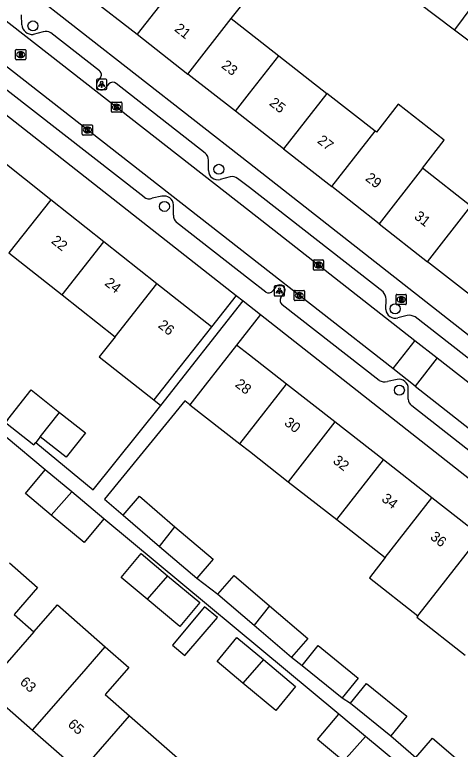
# Model space of a CAD drawing. Extents: x 162812 to 163818, y 381639 to 382470.
# Drawn here: x 162977 to 163020.7, y 381902.4 to 381974.3 of the extents above; entities that cross this region are included whole.
import ezdxf

# ---------------------------------------------------------------- set-up
doc = ezdxf.new("R2010")
doc.units = 0
for name, color, linetype in [('IMGEO_Boom', 7, 'Continuous'), ('IMGEO_Brandkraan', 7, 'Continuous'), ('IMGEO_Groenvoorziening', 7, 'Continuous'), ('IMGEO_Kolk', 7, 'Continuous'), ('IMGEO_Lichtpunt', 7, 'Continuous'), ('IMGEO_Pand', 7, 'Continuous'), ('IMGEO_Pand_nummerreeks', 7, 'Continuous'), ('IMGEO_Rijbaan_lokaal_open', 7, 'Continuous'), ('IMGEO_Rioolput', 7, 'Continuous'), ('IMGEO_Voetpad_halfverhard', 7, 'Continuous'), ('IMGEO_Voetpad_open', 7, 'Continuous')]:
    doc.layers.add(name, color=color, linetype=linetype)

msp = doc.modelspace()

# ---------------------------------------------------------------- linework, layer by layer
at = {"layer": 'IMGEO_Boom'}
for centre in [(162978.798, 381973.196), (162997.013, 381959.154), (162991.675, 381955.519), (163014.273, 381945.49), (163014.694, 381937.526)]:
    msp.add_circle(centre, 0.489, dxfattribs=at)
at = {"layer": 'IMGEO_Brandkraan'}
for p, q in [((163014.447, 381946.903), (163015.299, 381946.903)), ((163014.372, 381945.977), (163014.372, 381946.829)), ((163014.86, 381946.683), (163014.885, 381946.683)), ((163015.373, 381946.829), (163015.373, 381945.977)), ((163015.299, 381945.903), (163014.447, 381945.903)), ((163014.883, 381946.123), (163014.858, 381946.123))]:
    msp.add_line(p, q, dxfattribs=at)
for points in [[(163014.447, 381946.903), (163015.299, 381946.903)], [(163014.372, 381945.977), (163014.372, 381946.829)], [(163014.72, 381946.603), (163014.72, 381946.203), (163014.933, 381946.203)], [(163014.951, 381946.603), (163014.72, 381946.603)], [(163014.899, 381946.522), (163014.845, 381946.522), (163014.845, 381946.446)], [(163014.845, 381946.446), (163014.898, 381946.446)], [(163014.907, 381946.37), (163014.845, 381946.37), (163014.845, 381946.289)], [(163014.845, 381946.289), (163014.907, 381946.289)], [(163015.373, 381946.829), (163015.373, 381945.977)], [(163015.299, 381945.903), (163014.447, 381945.903)]]:
    msp.add_lwpolyline(points, dxfattribs=at)
for centre, radius, start, end in [((163014.449, 381946.827), 0.0765, 91.55205, 178.44795), ((163014.449, 381946.827), 0.0765, 91.55205, 178.44795), ((163015.297, 381946.827), 0.0765, 1.55205, 88.44795), ((163015.297, 381946.827), 0.0765, 1.55205, 88.44795), ((163014.9, 381946.484), 0.0379, 267.82845, 90.93552), ((163014.908, 381946.329), 0.0404, 269.87594, 90.50774), ((163014.939, 381946.454), 0.251, 268.66757, 293.53466), ((163014.955, 381946.458), 0.145, 59.4692, 91.53667), ((163014.98, 381946.505), 0.0922, 285.51372, 58.15012), ((163014.985, 381946.313), 0.105, 301.31148, 78.98903), ((163014.449, 381945.979), 0.0765, 181.55205, 268.44795), ((163014.449, 381945.979), 0.0765, 181.55205, 268.44795), ((163015.297, 381945.979), 0.0765, 271.55205, 358.44795), ((163015.297, 381945.979), 0.0765, 271.55205, 358.44795)]:
    msp.add_arc(centre, radius, start, end, dxfattribs=at)
for centre, major_axis, ratio, start_param, end_param in [((163014.859, 381946.403), (-0.387, 0.002), 0.722429, 4.712389, 7.853982), ((163014.884, 381946.403), (-0.39, 0.002), 0.717154, 1.570796, 4.712389)]:
    msp.add_ellipse(centre, major_axis=major_axis, ratio=ratio, start_param=start_param, end_param=end_param, dxfattribs=at)
at = {"layer": 'IMGEO_Groenvoorziening'}
for points in [[(162998.706, 381946.802), (162996.283, 381943.739)], [(162990.633, 381936.58), (162991.322, 381936.036)]]:
    msp.add_lwpolyline(points, dxfattribs=at)
at = {"layer": 'IMGEO_Kolk'}
for p, q in [((162986.487, 381964.815), (162986.487, 381965.667)), ((162986.562, 381965.741), (162987.414, 381965.741)), ((162987.488, 381965.667), (162987.488, 381964.815)), ((162986.998, 381964.961), (162986.973, 381964.961)), ((162986.975, 381965.521), (162987, 381965.521)), ((162987.414, 381964.741), (162986.562, 381964.741)), ((162983.631, 381962.585), (162983.631, 381963.437)), ((162983.706, 381963.511), (162984.558, 381963.511)), ((162984.632, 381963.437), (162984.632, 381962.585)), ((162984.142, 381962.731), (162984.117, 381962.731)), ((162984.119, 381963.291), (162984.144, 381963.291)), ((162984.558, 381962.511), (162983.706, 381962.511)), ((163006.271, 381949.356), (163006.271, 381950.208)), ((163006.346, 381950.282), (163007.198, 381950.282)), ((163006.759, 381950.062), (163006.784, 381950.062)), ((163007.272, 381950.208), (163007.272, 381949.356)), ((163007.198, 381949.282), (163006.346, 381949.282)), ((163006.782, 381949.502), (163006.757, 381949.502)), ((163004.395, 381946.371), (163004.395, 381947.223)), ((163004.47, 381947.297), (163005.322, 381947.297)), ((163004.883, 381947.077), (163004.908, 381947.077)), ((163005.396, 381947.223), (163005.396, 381946.371)), ((163005.322, 381946.297), (163004.47, 381946.297)), ((163004.906, 381946.517), (163004.881, 381946.517))]:
    msp.add_line(p, q, dxfattribs=at)
for points in [[(162986.487, 381964.815), (162986.487, 381965.667)], [(162986.562, 381965.741), (162987.414, 381965.741)], [(162987.488, 381965.667), (162987.488, 381964.815)], [(162986.808, 381965.441), (162986.931, 381965.441), (162986.931, 381965.29), (162987.061, 381965.441), (162987.225, 381965.441), (162987.079, 381965.29), (162987.232, 381965.041), (162987.08, 381965.041), (162986.995, 381965.205), (162986.931, 381965.138), (162986.931, 381965.041), (162986.808, 381965.041), (162986.808, 381965.441)], [(162987.414, 381964.741), (162986.562, 381964.741)], [(162983.631, 381962.585), (162983.631, 381963.437)], [(162983.706, 381963.511), (162984.558, 381963.511)], [(162984.632, 381963.437), (162984.632, 381962.585)], [(162983.952, 381963.211), (162984.075, 381963.211), (162984.075, 381963.06), (162984.205, 381963.211), (162984.369, 381963.211), (162984.223, 381963.06), (162984.376, 381962.811), (162984.224, 381962.811), (162984.139, 381962.975), (162984.075, 381962.908), (162984.075, 381962.811), (162983.952, 381962.811), (162983.952, 381963.211)], [(162984.558, 381962.511), (162983.706, 381962.511)], [(163006.271, 381949.356), (163006.271, 381950.208)], [(163006.346, 381950.282), (163007.198, 381950.282)], [(163006.592, 381949.982), (163006.715, 381949.982), (163006.715, 381949.831), (163006.845, 381949.982), (163007.009, 381949.982), (163006.863, 381949.831), (163007.016, 381949.582), (163006.864, 381949.582), (163006.779, 381949.746), (163006.715, 381949.679), (163006.715, 381949.582), (163006.592, 381949.582), (163006.592, 381949.982)], [(163007.272, 381950.208), (163007.272, 381949.356)], [(163007.198, 381949.282), (163006.346, 381949.282)], [(163004.395, 381946.371), (163004.395, 381947.223)], [(163004.47, 381947.297), (163005.322, 381947.297)], [(163004.716, 381946.997), (163004.839, 381946.997), (163004.839, 381946.846), (163004.969, 381946.997), (163005.133, 381946.997), (163004.987, 381946.846), (163005.14, 381946.597), (163004.988, 381946.597), (163004.903, 381946.761), (163004.839, 381946.694), (163004.839, 381946.597), (163004.716, 381946.597), (163004.716, 381946.997)], [(163005.396, 381947.223), (163005.396, 381946.371)], [(163005.322, 381946.297), (163004.47, 381946.297)]]:
    msp.add_lwpolyline(points, dxfattribs=at)
for centre, start, end in [((162986.564, 381965.665), 91.55205, 178.44795), ((162986.564, 381965.665), 91.55205, 178.44795), ((162987.412, 381965.665), 1.55205, 88.44795), ((162987.412, 381965.665), 1.55205, 88.44795), ((162986.564, 381964.817), 181.55205, 268.44795), ((162986.564, 381964.817), 181.55205, 268.44795), ((162987.412, 381964.817), 271.55205, 358.44795), ((162987.412, 381964.817), 271.55205, 358.44795), ((162983.708, 381963.435), 91.55205, 178.44795), ((162983.708, 381963.435), 91.55205, 178.44795), ((162984.556, 381963.435), 1.55205, 88.44795), ((162984.556, 381963.435), 1.55205, 88.44795), ((162983.708, 381962.587), 181.55205, 268.44795), ((162983.708, 381962.587), 181.55205, 268.44795), ((162984.556, 381962.587), 271.55205, 358.44795), ((162984.556, 381962.587), 271.55205, 358.44795), ((163006.348, 381950.206), 91.55205, 178.44795), ((163006.348, 381950.206), 91.55205, 178.44795), ((163007.196, 381950.206), 1.55205, 88.44795), ((163007.196, 381950.206), 1.55205, 88.44795), ((163006.348, 381949.358), 181.55205, 268.44795), ((163006.348, 381949.358), 181.55205, 268.44795), ((163007.196, 381949.358), 271.55205, 358.44795), ((163007.196, 381949.358), 271.55205, 358.44795), ((163004.472, 381947.221), 91.55205, 178.44795), ((163004.472, 381947.221), 91.55205, 178.44795), ((163005.32, 381947.221), 1.55205, 88.44795), ((163005.32, 381947.221), 1.55205, 88.44795), ((163004.472, 381946.373), 181.55205, 268.44795), ((163004.472, 381946.373), 181.55205, 268.44795), ((163005.32, 381946.373), 271.55205, 358.44795), ((163005.32, 381946.373), 271.55205, 358.44795)]:
    msp.add_arc(centre, 0.0765, start, end, dxfattribs=at)
for centre, major_axis, ratio, start_param, end_param in [((162986.974, 381965.241), (-0.387, 0.002), 0.722429, 4.712389, 7.853982), ((162986.999, 381965.241), (-0.39, 0.002), 0.717154, 1.570796, 4.712389), ((162984.118, 381963.011), (-0.387, 0.002), 0.722429, 4.712389, 7.853982), ((162984.143, 381963.011), (-0.39, 0.002), 0.717154, 1.570796, 4.712389), ((163006.758, 381949.782), (-0.387, 0.002), 0.722429, 4.712389, 7.853982), ((163006.783, 381949.782), (-0.39, 0.002), 0.717154, 1.570796, 4.712389), ((163004.882, 381946.797), (-0.387, 0.002), 0.722429, 4.712389, 7.853982), ((163004.907, 381946.797), (-0.39, 0.002), 0.717154, 1.570796, 4.712389)]:
    msp.add_ellipse(centre, major_axis=major_axis, ratio=ratio, start_param=start_param, end_param=end_param, dxfattribs=at)
at = {"layer": 'IMGEO_Lichtpunt'}
for p, q in [((162985.03, 381967.874), (162985.03, 381967.067)), ((162985.03, 381967.874), (162985.03, 381967.067)), ((162985.932, 381967.969), (162985.124, 381967.969)), ((162985.932, 381967.969), (162985.124, 381967.969)), ((162986.026, 381967.067), (162986.026, 381967.874)), ((162986.026, 381967.067), (162986.026, 381967.874)), ((162985.124, 381966.973), (162985.932, 381966.973)), ((162985.124, 381966.973), (162985.932, 381966.973)), ((163002.441, 381947.651), (163002.441, 381946.844)), ((163002.441, 381947.651), (163002.441, 381946.844)), ((163003.343, 381947.746), (163002.535, 381947.746)), ((163003.343, 381947.746), (163002.535, 381947.746)), ((163003.437, 381946.844), (163003.437, 381947.651)), ((163003.437, 381946.844), (163003.437, 381947.651)), ((163002.535, 381946.75), (163003.343, 381946.75)), ((163002.535, 381946.75), (163003.343, 381946.75))]:
    msp.add_line(p, q, dxfattribs=at)
for points in [[(162985.404, 381967.538), (162985.443, 381967.51), (162985.255, 381967.248), (162985.217, 381967.275), (162985.404, 381967.538)], [(162985.506, 381967.49), (162985.553, 381967.49), (162985.553, 381967.168), (162985.506, 381967.168), (162985.506, 381967.49)], [(162985.616, 381967.51), (162985.654, 381967.537), (162985.841, 381967.275), (162985.802, 381967.247), (162985.616, 381967.51)], [(163002.815, 381947.315), (163002.854, 381947.287), (163002.666, 381947.025), (163002.628, 381947.052), (163002.815, 381947.315)], [(163002.917, 381947.267), (163002.964, 381947.267), (163002.964, 381946.945), (163002.917, 381946.945), (163002.917, 381947.267)], [(163003.027, 381947.287), (163003.065, 381947.314), (163003.252, 381947.052), (163003.213, 381947.024), (163003.027, 381947.287)]]:
    msp.add_lwpolyline(points, dxfattribs=at)
for centre in [(162985.529, 381967.672), (163002.94, 381947.449)]:
    msp.add_circle(centre, 0.0994, dxfattribs=at)
for centre, start, end in [((162985.124, 381967.874), 90, 180), ((162985.124, 381967.874), 90, 180), ((162985.932, 381967.874), 0, 90), ((162985.932, 381967.874), 0, 90), ((162985.124, 381967.067), 180, 270), ((162985.124, 381967.067), 180, 270), ((162985.932, 381967.067), 270, 0), ((162985.932, 381967.067), 270, 360), ((163002.535, 381947.651), 90, 180), ((163002.535, 381947.651), 90, 180), ((163003.343, 381947.651), 0, 90), ((163003.343, 381947.651), 0, 90), ((163002.535, 381946.844), 180, 270), ((163002.535, 381946.844), 180, 270), ((163003.343, 381946.844), 270, 0), ((163003.343, 381946.844), 270, 360)]:
    msp.add_arc(centre, 0.0946, start, end, dxfattribs=at)
at = {"layer": 'IMGEO_Pand'}
for points in [[(162993.241, 381977.808), (162988.995, 381972.382)], [(162998.229, 381973.905), (163000.158, 381976.37), (162998.313, 381977.814), (162996.384, 381975.349), (162993.241, 381977.808)], [(163018.187, 381977.793), (163016.487, 381975.521), (163020.094, 381972.821)], [(162984.262, 381976.085), (162988.995, 381972.382)], [(163021.796, 381975.095), (163020.094, 381972.821)], [(162993.983, 381968.479), (162998.229, 381973.905)], [(162998.229, 381973.905), (163000, 381972.519), (163002.87, 381970.273)], [(163020.094, 381972.821), (163023.633, 381970.172), (163025.336, 381972.448)], [(162988.995, 381972.382), (162993.983, 381968.479)], [(162998.624, 381964.847), (163000, 381966.606), (163002.87, 381970.273)], [(163002.87, 381970.273), (163007.586, 381966.583)], [(162998.624, 381964.847), (162993.983, 381968.479)], [(163007.586, 381966.583), (163003.34, 381961.156)], [(163012.31, 381962.886), (163007.586, 381966.583)], [(163003.34, 381961.156), (163000, 381963.77), (162998.624, 381964.847)], [(163016.948, 381959.257), (163019.096, 381962.002), (163014.589, 381965.529), (163012.441, 381962.783), (163012.31, 381962.886)], [(163008.064, 381957.46), (163012.31, 381962.886)], [(163003.34, 381961.156), (163008.064, 381957.46)], [(162980.547, 381956.162), (162975.347, 381960.267)], [(163016.948, 381959.257), (163012.702, 381953.831)], [(163021.709, 381955.532), (163016.948, 381959.257)], [(163012.702, 381953.831), (163008.064, 381957.46)], [(162980.547, 381956.162), (162976.446, 381950.965)], [(162985.747, 381952.056), (162980.547, 381956.162)], [(163017.462, 381950.105), (163021.709, 381955.532)], [(163012.702, 381953.831), (163017.462, 381950.105)], [(162981.645, 381946.86), (162985.747, 381952.056)], [(162990.947, 381947.952), (162985.747, 381952.056)], [(162976.446, 381950.965), (162981.645, 381946.86)], [(163022.156, 381946.432), (163017.462, 381950.105)], [(162986.845, 381942.756), (162990.947, 381947.952)], [(162996.283, 381943.739), (162990.947, 381947.952)], [(162981.645, 381946.86), (162986.845, 381942.756)], [(162996.283, 381943.739), (162993.186, 381939.815), (162990.633, 381936.58)], [(162986.845, 381942.756), (162985.296, 381940.792), (162990.633, 381936.58)], [(162998.748, 381941.944), (162995.67, 381938.005), (162994.178, 381936.095)], [(163003.631, 381938.127), (163000, 381940.965), (162998.748, 381941.944)], [(162976.326, 381934.656), (162978.613, 381937.554), (162981.398, 381935.355)], [(162999.059, 381932.28), (163000, 381933.484), (163003.631, 381938.127)], [(163008.381, 381934.414), (163003.631, 381938.127)], [(162994.178, 381936.095), (162999.059, 381932.28)], [(162981.398, 381935.355), (162983.929, 381933.358), (162982.035, 381930.958), (162979.504, 381932.955)], [(162979.504, 381932.955), (162981.398, 381935.355)], [(162976.326, 381934.656), (162976.095, 381934.364), (162978.881, 381932.165), (162979.07, 381932.405)], [(163008.381, 381934.414), (163003.81, 381928.566)], [(163013.132, 381930.701), (163008.381, 381934.414)], [(162979.504, 381932.955), (162979.07, 381932.405)], [(162999.059, 381932.28), (163000, 381931.544), (163003.81, 381928.566)], [(163008.56, 381924.853), (163013.132, 381930.701)], [(163017.883, 381926.987), (163013.132, 381930.701)], [(162980.586, 381925.278), (162978.051, 381927.396), (162980.006, 381929.737)], [(162982.596, 381927.574), (162980.006, 381929.737)], [(163003.81, 381928.566), (163008.56, 381924.853)], [(162982.596, 381927.574), (162980.586, 381925.278)], [(162985.753, 381924.936), (162982.596, 381927.574)], [(162987.642, 381925.281), (162989.225, 381927.133), (162992.706, 381924.157)], [(163013.311, 381921.14), (163017.883, 381926.987)], [(163022.634, 381923.274), (163017.883, 381926.987)], [(162985.753, 381924.936), (162983.798, 381922.596), (162980.586, 381925.278)], [(162987.642, 381925.281), (162991.203, 381922.236)], [(163008.56, 381924.853), (163013.311, 381921.14)], [(162991.203, 381922.236), (162992.706, 381924.157)], [(162992.706, 381924.157), (162996.44, 381920.965), (162994.856, 381919.113)], [(163016.507, 381915.438), (163018.062, 381917.427), (163022.634, 381923.274)], [(162991.203, 381922.236), (162994.856, 381919.113)], [(162989.975, 381917.065), (162987.44, 381919.183), (162989.395, 381921.524), (162991.985, 381919.361)], [(163013.311, 381921.14), (163011.757, 381919.152), (163016.507, 381915.438)], [(162976.5, 381920.611), (162979.249, 381918.2), (162976.943, 381915.57), (162978.886, 381913.867)], [(162991.985, 381919.361), (162995.142, 381916.723), (162993.187, 381914.383), (162989.975, 381917.065)], [(162991.985, 381919.361), (162989.975, 381917.065)], [(162996.921, 381917.538), (162998.505, 381919.39), (163001.972, 381916.426)], [(162996.921, 381917.538), (163000.469, 381914.504)], [(162978.886, 381913.867), (162981.191, 381916.5), (162985.884, 381912.392)], [(162995.615, 381916.327), (162992.474, 381912.567), (162993.677, 381911.562), (162996.879, 381915.271), (162995.615, 381916.327)], [(163001.972, 381916.426), (163000.469, 381914.504)], [(163001.972, 381916.426), (163005.719, 381913.222), (163004.136, 381911.37)], [(163016.507, 381915.438), (163016.4, 381915.301), (163021.151, 381911.588)], [(163000.469, 381914.504), (163004.136, 381911.37)], [(162978.886, 381913.867), (162974.051, 381908.344)], [(162999.368, 381908.85), (162996.831, 381910.969), (162998.786, 381913.31), (163001.378, 381911.145)], [(162978.745, 381904.238), (162983.575, 381909.755), (162985.884, 381912.392)], [(162985.884, 381912.392), (162988.187, 381910.376), (162985.876, 381907.737), (162988.264, 381905.643)], [(163005.163, 381910.58), (163006.733, 381912.513), (163010.662, 381909.322), (163009.092, 381907.391)], [(163001.378, 381911.145), (163004.533, 381908.509), (163002.578, 381906.169), (162999.368, 381908.85)], [(163001.378, 381911.145), (162999.368, 381908.85)], [(163005.163, 381910.58), (163009.092, 381907.391)], [(163009.914, 381906.867), (163011.484, 381908.8), (163015.413, 381905.609), (163013.843, 381903.678)], [(162974.051, 381908.344), (162978.745, 381904.238)], [(163009.914, 381906.867), (163013.843, 381903.678)], [(162983.44, 381900.132), (162988.264, 381905.643)], [(162988.264, 381905.643), (162992.956, 381901.528)], [(163009.236, 381901.193), (163006.689, 381903.311), (163008.754, 381905.794)], [(163011.364, 381903.623), (163008.754, 381905.794)], [(162978.745, 381904.238), (162983.44, 381900.132)], [(163011.364, 381903.623), (163009.236, 381901.193)], [(163014.646, 381900.893), (163011.364, 381903.623)], [(163016.322, 381901.554), (163017.936, 381903.448), (163020.641, 381901.143)]]:
    msp.add_lwpolyline(points, dxfattribs=at)
at = {"layer": 'IMGEO_Rijbaan_lokaal_open'}
for points in [[(162955.442, 381989.931), (162973.286, 381975.945), (163000, 381955.072), (163016.211, 381942.406)], [(163014.048, 381939.637), (163000, 381950.614), (162953.337, 381987.077)], [(163016.211, 381942.406), (163014.048, 381939.637)], [(163016.211, 381942.406), (163018.389, 381940.704)], [(163018.389, 381940.704), (163016.226, 381937.935)], [(163018.389, 381940.704), (163067.037, 381902.692)], [(163016.226, 381937.935), (163014.048, 381939.637)], [(163016.226, 381937.935), (163054.221, 381908.123)]]:
    msp.add_lwpolyline(points, dxfattribs=at)
at = {"layer": 'IMGEO_Rioolput'}
for p, q in [((162977.094, 381969.957), (162977.094, 381970.809)), ((162977.169, 381970.883), (162978.021, 381970.883)), ((162977.582, 381970.663), (162977.607, 381970.663)), ((162978.095, 381970.809), (162978.095, 381969.957)), ((162978.021, 381969.883), (162977.169, 381969.883)), ((162977.605, 381970.103), (162977.58, 381970.103))]:
    msp.add_line(p, q, dxfattribs=at)
for points in [[(162977.094, 381969.957), (162977.094, 381970.809)], [(162977.169, 381970.883), (162978.021, 381970.883)], [(162978.095, 381970.809), (162978.095, 381969.957)], [(162978.021, 381969.883), (162977.169, 381969.883)], [(162977.683, 381970.581), (162977.431, 381970.583), (162977.431, 381970.183)], [(162977.431, 381970.183), (162977.555, 381970.183), (162977.555, 381970.345), (162977.566, 381970.345)], [(162977.609, 381970.502), (162977.555, 381970.502), (162977.555, 381970.421)], [(162977.555, 381970.421), (162977.607, 381970.421)], [(162977.613, 381970.316), (162977.684, 381970.183), (162977.824, 381970.183), (162977.759, 381970.309)]]:
    msp.add_lwpolyline(points, dxfattribs=at)
for centre, radius, start, end in [((162977.171, 381970.807), 0.0765, 91.55205, 178.44795), ((162977.171, 381970.807), 0.0765, 91.55205, 178.44795), ((162978.019, 381970.807), 0.0765, 1.55205, 88.44795), ((162978.019, 381970.807), 0.0765, 1.55205, 88.44795), ((162977.171, 381969.959), 0.0765, 181.55205, 268.44795), ((162977.171, 381969.959), 0.0765, 181.55205, 268.44795), ((162977.565, 381970.292), 0.0533, 26.02933, 88.69889), ((162977.591, 381970.61), 0.19, 274.7715, 282.96867), ((162977.615, 381970.406), 0.0964, 77.00612, 93.18647), ((162977.629, 381970.463), 0.0378, 276.66336, 79.67722), ((162977.682, 381970.471), 0.109, 350.36119, 89.41601), ((162977.68, 381970.471), 0.112, 277.58423, 350.98172), ((162977.664, 381970.256), 0.108, 29.51342, 73.79051), ((162978.019, 381969.959), 0.0765, 271.55205, 358.44795), ((162978.019, 381969.959), 0.0765, 271.55205, 358.44795)]:
    msp.add_arc(centre, radius, start, end, dxfattribs=at)
for centre, major_axis, ratio, start_param, end_param in [((162977.581, 381970.383), (-0.387, 0.002), 0.722429, 4.712389, 7.853982), ((162977.606, 381970.383), (-0.39, 0.002), 0.717154, 1.570796, 4.712389)]:
    msp.add_ellipse(centre, major_axis=major_axis, ratio=ratio, start_param=start_param, end_param=end_param, dxfattribs=at)
at = {"layer": 'IMGEO_Voetpad_halfverhard'}
for points in [[(162991.322, 381936.036), (162999.395, 381946.261)], [(163001.097, 381944.923), (162998.748, 381941.944)], [(162994.178, 381936.095), (162993.662, 381936.483), (162985.806, 381926.851), (162987.642, 381925.281)], [(162979.07, 381932.405), (162984.705, 381927.78), (162991.322, 381936.036)], [(162980.006, 381929.737), (162976.179, 381932.925)], [(163008.754, 381905.794), (162985.753, 381924.936)], [(162994.856, 381919.113), (162996.921, 381917.538)], [(163004.136, 381911.37), (163005.163, 381910.58)], [(163009.092, 381907.391), (163009.914, 381906.867)], [(163013.843, 381903.678), (163016.322, 381901.554)]]:
    msp.add_lwpolyline(points, dxfattribs=at)
at = {"layer": 'IMGEO_Voetpad_open'}
for points in [[(162956.756, 381979.777), (162998.706, 381946.802)], [(162977.939, 381977.029), (163000, 381959.74), (163053.051, 381918.164)], [(162977.713, 381973.306), (162977.665, 381974.294)], [(162979.787, 381972.608), (162978.816, 381972.36)], [(162985.322, 381968.781), (162980.544, 381972.514)], [(162985.076, 381967.678), (162985.407, 381968.119)], [(162986.219, 381967.513), (162985.917, 381967.127)], [(162995.681, 381960.738), (162986.95, 381967.548)], [(162989.691, 381956.427), (162976.25, 381966.912)], [(162995.997, 381959.023), (162995.992, 381960.042)], [(162998.123, 381958.424), (162997.132, 381958.172)], [(163013.097, 381947.151), (163000, 381957.36), (162998.848, 381958.258)], [(162991.433, 381956.515), (162990.463, 381956.317)], [(162992.563, 381954.65), (162992.579, 381955.674)], [(163001.597, 381947.129), (163000, 381948.377), (162992.864, 381953.956)], [(163002.585, 381947.648), (163002.307, 381947.241)], [(163003.072, 381946.588), (163003.377, 381946.983)], [(162998.706, 381946.802), (162999.395, 381946.261)], [(162999.395, 381946.261), (163001.097, 381944.923)], [(163013.368, 381945.417), (163013.393, 381946.449)], [(163012.72, 381938.482), (163003.201, 381945.888)], [(163001.097, 381944.923), (163048.763, 381907.455)], [(163015.466, 381944.85), (163014.543, 381944.601)], [(163025.782, 381937.279), (163016.231, 381944.693)], [(163014.463, 381938.578), (163013.517, 381938.367)], [(163015.57, 381936.66), (163015.568, 381937.676)], [(163029.377, 381925.454), (163015.912, 381935.982)]]:
    msp.add_lwpolyline(points, dxfattribs=at)
for centre, radius, start, end in [((162978.731, 381973.377), 1.02, 183.98223, 274.78096), ((162980.075, 381971.828), 0.831, 55.59561, 110.24752), ((162985.035, 381968.408), 0.471, 322.187, 52.44635), ((162985.505, 381967.415), 0.503, 148.43578, 325.1008), ((162986.604, 381967.133), 0.541, 50.14606, 135.33636), ((162995.082, 381960.053), 0.91, 359.3024, 48.85152), ((162996.882, 381959.021), 0.885, 179.87245, 286.40391), ((162998.288, 381957.477), 0.961, 54.34591, 99.86117), ((162990.171, 381957.029), 0.77, 231.45431, 292.32704), ((162991.635, 381955.589), 0.948, 5.13949, 102.31383), ((162993.463, 381954.628), 0.9, 178.60262, 228.29184), ((163002.98, 381947.314), 0.517, 320.21626, 139.74698), ((163001.894, 381947.554), 0.518, 235.06457, 322.86411), ((163012.209, 381946.363), 1.187, 4.1489, 41.57678), ((163003.549, 381946.314), 0.55, 150.1045, 230.77878), ((163014.281, 381945.477), 0.915, 183.78338, 286.65913), ((163015.623, 381943.671), 1.19, 59.24402, 97.56057), ((163013.259, 381939.396), 1.061, 239.49474, 284.08405), ((163014.64, 381937.667), 0.928, 0.53652, 101.01467), ((163016.482, 381936.695), 0.913, 182.18222, 231.3528)]:
    msp.add_arc(centre, radius, start, end, dxfattribs=at)

# ---------------------------------------------------------------- texts
at = {"layer": 'IMGEO_Pand_nummerreeks'}
for s, rotation, p in [('21', 321.9556, (162992.588, 381972.769)), ('23', 321.9568, (162997.184, 381969.174)), ('25', 321.95607, (163001.877, 381965.501)), ('27', 321.95607, (163006.579, 381961.822)), ('29', 321.9556, (163011.281, 381958.142)), ('31', 321.95607, (163016.072, 381954.393)), ('22', 321.71139, (162980.514, 381952.008)), ('24', 321.71139, (162985.75, 381947.875)), ('26', 321.71139, (162990.984, 381943.743)), ('28', 321.98556, (162998.522, 381937.96)), ('30', 321.98791, (163003.345, 381934.188)), ('32', 321.98791, (163008.105, 381930.467)), ('34', 321.98791, (163012.873, 381926.74)), ('36', 321.98998, (163017.639, 381923.014)), ('63', 318.66819, (162977.446, 381908.826)), ('65', 318.66819, (162982.14, 381904.698))]:
    msp.add_text(s, height=1, rotation=rotation, dxfattribs=at).set_placement(p)

doc.saveas('drawing.dxf')
